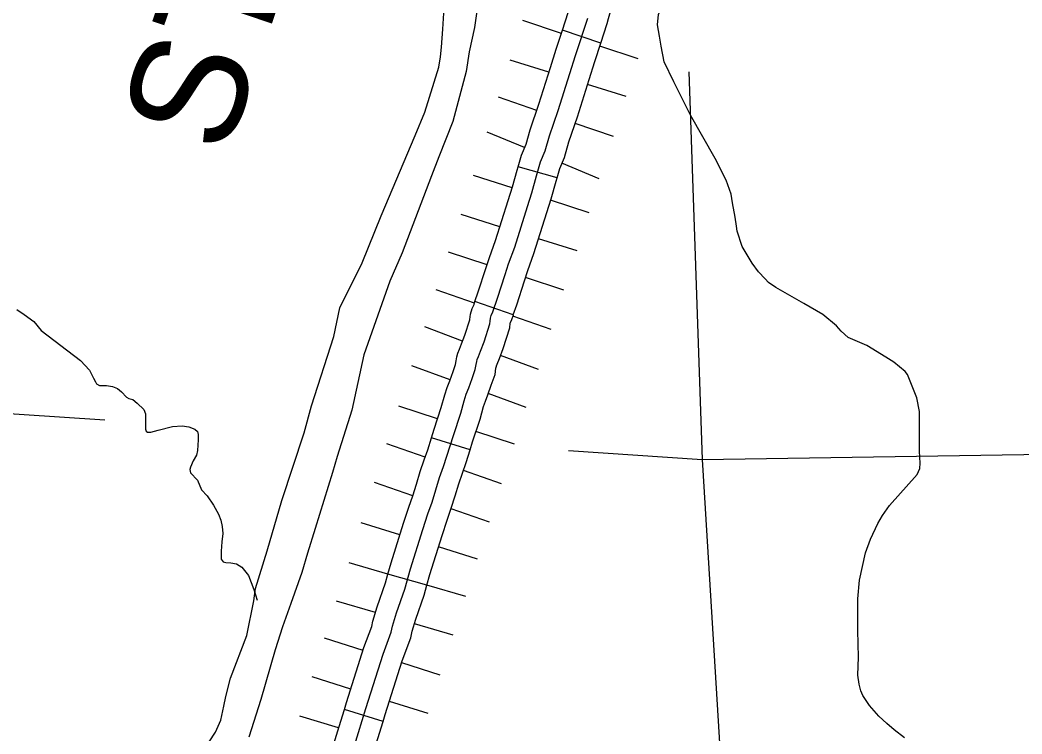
# Model space of a CAD drawing. Extents: x 1720274 to 1751788, y 372074 to 391887.
# Drawn here: x 1733764 to 1734350, y 379360 to 379777 of the extents above; entities that cross this region are included whole.
import ezdxf

# ---------------------------------------------------------------- set-up
doc = ezdxf.new("R2010")
doc.units = 0
for name, color, linetype in [('Level 29', 7, 'Continuous'), ('Level 32', 7, 'Continuous'), ('Level 35', 7, 'Continuous'), ('Level 5', 7, 'Continuous')]:
    doc.layers.add(name, color=color, linetype=linetype)

msp = doc.modelspace()

# ---------------------------------------------------------------- linework, layer by layer
at = {"layer": 'Level 29'}
for p, q in [((1734080.8, 379769.65), (1734058.3, 379777.1)), ((1734080.8, 379769.65), (1734058.3, 379777.1)), ((1734125.8, 379754.75), (1734103.3, 379762.2)), ((1734125.8, 379754.75), (1734103.3, 379762.2)), ((1734073.49, 379746.91), (1734050.88, 379754)), ((1734118.71, 379732.71), (1734096.1, 379739.81)), ((1734066.39, 379724.61), (1734043.96, 379732.27)), ((1734111.25, 379709.29), (1734088.82, 379716.95)), ((1734059.27, 379702.84), (1734037.39, 379711.97)), ((1734059.27, 379702.84), (1734037.39, 379711.97)), ((1734103.01, 379684.6), (1734081.14, 379693.72)), ((1734103.01, 379684.6), (1734081.14, 379693.72)), ((1734051.97, 379679.26), (1734029.4, 379686.48)), ((1734097.12, 379664.81), (1734074.54, 379672.03)), ((1734044.82, 379656.58), (1734022.21, 379663.66)), ((1734090.06, 379642.43), (1734067.44, 379649.5)), ((1734037.33, 379634.29), (1734014.82, 379641.71)), ((1734037.33, 379634.29), (1734014.82, 379641.71)), ((1734082.35, 379619.45), (1734059.84, 379626.87)), ((1734082.35, 379619.45), (1734059.84, 379626.87)), ((1734030, 379611.91), (1734007.59, 379619.61)), ((1734074.83, 379596.51), (1734052.42, 379604.21)), ((1734023.1, 379589.68), (1734000.91, 379598)), ((1734067.49, 379573.05), (1734045.3, 379581.37)), ((1734015.74, 379567.1), (1733993.46, 379575.2)), ((1734015.74, 379567.1), (1733993.46, 379575.2)), ((1734060.29, 379550.92), (1734038.01, 379559.01)), ((1734060.29, 379550.92), (1734038.01, 379559.01)), ((1734008.38, 379544.22), (1733985.87, 379551.64)), ((1734053.4, 379529.37), (1734030.89, 379536.79)), ((1734001.15, 379521.88), (1733978.79, 379529.71)), ((1734045.89, 379506.21), (1734023.52, 379514.04)), ((1733993.92, 379499.26), (1733971.52, 379506.99)), ((1733993.92, 379499.26), (1733971.52, 379506.99)), ((1734038.73, 379483.79), (1734016.33, 379491.52)), ((1734038.73, 379483.79), (1734016.33, 379491.52)), ((1733986.45, 379476.41), (1733963.84, 379483.51)), ((1734031.68, 379462.22), (1734009.06, 379469.32)), ((1733979.43, 379453.48), (1733956.65, 379460.04)), ((1734024.98, 379440.38), (1734002.2, 379446.93)), ((1733972.12, 379431), (1733949.37, 379437.65)), ((1733972.12, 379431), (1733949.37, 379437.65)), ((1734017.61, 379417.7), (1733994.87, 379424.35)), ((1734017.61, 379417.7), (1733994.87, 379424.35)), ((1733964.85, 379408.75), (1733942.26, 379415.91)), ((1734010.04, 379394.42), (1733987.45, 379401.59)), ((1733957.69, 379386.16), (1733935.1, 379393.32)), ((1734002.87, 379371.83), (1733980.28, 379379)), ((1733950.59, 379363.45), (1733927.95, 379370.44)), ((1733950.59, 379363.45), (1733927.95, 379370.44))]:
    msp.add_line(p, q, dxfattribs=at)
msp.add_lwpolyline([(1733954.21, 379334.98), (1733962.18, 379360.82), (1733966.55, 379374.88), (1733976.61, 379406.61), (1733981.35, 379419.53), (1733982.11, 379422.95), (1733984.39, 379430.74), (1733989.23, 379444.71), (1733992.65, 379456.58), (1733999.86, 379479.57), (1734002.83, 379488.75), (1734005.2, 379495.61), (1734007.38, 379502.65), (1734009.5, 379509.88), (1734011.8, 379516.43), (1734013.92, 379522.48), (1734017.66, 379534.51), (1734021.95, 379547.54), (1734023.95, 379554.83), (1734025.19, 379558.63), (1734026.63, 379562.37), (1734028.62, 379567.86), (1734030.49, 379573.1), (1734030.92, 379575.97), (1734031.3, 379577.71), (1734031.61, 379578.9), (1734032.29, 379580.64), (1734033.54, 379583.76), (1734035.6, 379589.24), (1734039.02, 379599.72), (1734039.15, 379601.34), (1734039.33, 379603.08), (1734039.77, 379604.58), (1734040.76, 379606.76), (1734043.51, 379614.74), (1734047.93, 379628.58), (1734049.98, 379634.82), (1734053.53, 379644.73), (1734060.95, 379668.42), (1734063.5, 379676.4), (1734066.36, 379686.37), (1734068.67, 379694.6), (1734071.35, 379701.02), (1734073.84, 379709.75), (1734078.88, 379724.53), (1734085.67, 379746.16), (1734089.04, 379756.82), (1734096.26, 379778.64)], dxfattribs=at)
at = {"layer": 'Level 32'}
for p, q in [((1734103.89, 379764), (1734081.4, 379771.45)), ((1734078.34, 379685.2), (1734055.52, 379691.59)), ((1734052.72, 379605.11), (1734030.31, 379612.8)), ((1734027.47, 379526.16), (1734004.84, 379533.19)), ((1734002.2, 379446.93), (1733979.43, 379453.48)), ((1733976.6, 379367.31), (1733953.97, 379374.34))]:
    msp.add_line(p, q, dxfattribs=at)
for points in [[(1734081.4, 379771.45), (1734084.85, 379781.88), (1734085.4, 379784.2), (1734086.39, 379787.79), (1734087.21, 379790.38), (1734088.9, 379795.73), (1734094.96, 379814.37), (1734100.31, 379828.98), (1734107.95, 379850.51), (1734108.51, 379851.72)], [(1734103.89, 379764), (1734107.67, 379775.4), (1734108.37, 379778.32), (1734109.12, 379781.09), (1734109.8, 379783.23), (1734111.47, 379788.48), (1734117.37, 379806.63), (1734122.61, 379820.94), (1734129.92, 379841.56), (1734130.02, 379841.78)], [(1733954.21, 379334.98), (1733962.18, 379360.82), (1733966.55, 379374.88), (1733976.61, 379406.61), (1733981.35, 379419.53), (1733982.11, 379422.95), (1733984.39, 379430.74), (1733989.23, 379444.71), (1733992.65, 379456.58), (1733999.86, 379479.57), (1734002.83, 379488.75), (1734005.2, 379495.61), (1734007.38, 379502.65), (1734009.5, 379509.88), (1734011.8, 379516.43), (1734013.92, 379522.48), (1734017.66, 379534.51), (1734021.95, 379547.54), (1734023.95, 379554.83), (1734025.19, 379558.63), (1734026.63, 379562.37), (1734028.62, 379567.86), (1734030.49, 379573.1), (1734030.92, 379575.97), (1734031.3, 379577.71), (1734031.61, 379578.9), (1734032.29, 379580.64), (1734033.54, 379583.76), (1734035.6, 379589.24), (1734039.02, 379599.72), (1734039.15, 379601.34), (1734039.33, 379603.08), (1734039.77, 379604.58), (1734040.76, 379606.76), (1734043.51, 379614.74), (1734047.93, 379628.58), (1734049.98, 379634.82), (1734053.53, 379644.73), (1734060.95, 379668.42), (1734063.5, 379676.4), (1734066.36, 379686.37), (1734068.67, 379694.6), (1734071.35, 379701.02), (1734073.84, 379709.75), (1734078.88, 379724.53), (1734085.67, 379746.16), (1734089.04, 379756.82), (1734096.26, 379778.64)], [(1734055.52, 379691.59), (1734057.45, 379698.5), (1734060.14, 379704.95), (1734062.53, 379713.3), (1734067.62, 379728.22), (1734074.37, 379749.72), (1734077.76, 379760.47), (1734081.4, 379771.45)], [(1734078.34, 379685.2), (1734079.88, 379690.71), (1734082.55, 379697.1), (1734085.15, 379706.21), (1734090.15, 379720.84), (1734096.98, 379742.6), (1734100.31, 379753.18), (1734103.89, 379764)], [(1734030.31, 379612.8), (1734032.26, 379618.47), (1734036.66, 379632.24), (1734038.78, 379638.67), (1734042.3, 379648.5), (1734049.65, 379671.99), (1734052.16, 379679.84), (1734054.96, 379689.61), (1734055.52, 379691.59)], [(1734052.72, 379605.11), (1734054.75, 379611.01), (1734059.2, 379624.92), (1734061.19, 379630.96), (1734064.77, 379640.96), (1734072.24, 379664.84), (1734074.84, 379672.96), (1734077.76, 379683.14), (1734078.34, 379685.2)], [(1734004.84, 379533.19), (1734006.37, 379538.12), (1734010.61, 379550.96), (1734012.6, 379558.24), (1734014.02, 379562.6), (1734015.52, 379566.52), (1734017.47, 379571.88), (1734018.94, 379576.01), (1734019.26, 379578.1), (1734019.77, 379580.46), (1734020.32, 379582.58), (1734021.28, 379585), (1734022.49, 379588.04), (1734024.41, 379593.17), (1734027.31, 379602.05), (1734027.34, 379602.42), (1734027.66, 379605.39), (1734028.63, 379608.72), (1734029.75, 379611.16), (1734030.31, 379612.8)], [(1734027.47, 379526.16), (1734028.94, 379530.89), (1734033.3, 379544.12), (1734035.3, 379551.42), (1734036.36, 379554.67), (1734037.73, 379558.23), (1734039.77, 379563.85), (1734042.03, 379570.19), (1734042.59, 379573.83), (1734042.83, 379574.96), (1734042.89, 379575.21), (1734043.31, 379576.28), (1734044.59, 379579.48), (1734046.78, 379585.32), (1734050.73, 379597.39), (1734050.95, 379600.25), (1734050.99, 379600.62), (1734051.78, 379602.37), (1734052.73, 379605.11)], [(1733979.43, 379453.48), (1733981.3, 379459.99), (1733988.57, 379483.17), (1733991.59, 379492.51), (1733993.94, 379499.29), (1733996.03, 379506.07), (1733998.21, 379513.52), (1734000.62, 379520.35), (1734002.67, 379526.19), (1734004.84, 379533.19)], [(1734002.2, 379446.93), (1734004, 379453.17), (1734011.15, 379475.97), (1734014.07, 379484.99), (1734016.46, 379491.92), (1734018.73, 379499.23), (1734020.78, 379506.25), (1734022.98, 379512.5), (1734025.17, 379518.76), (1734027.47, 379526.16)], [(1733953.97, 379374.34), (1733955.24, 379378.43), (1733965.39, 379410.45), (1733969.96, 379422.87), (1733970.63, 379425.9), (1733973.1, 379434.35), (1733977.93, 379448.29), (1733979.43, 379453.48)], [(1733976.6, 379367.31), (1733977.85, 379371.33), (1733987.82, 379402.77), (1733992.75, 379416.19), (1733993.6, 379420), (1733995.68, 379427.14), (1734000.53, 379441.12), (1734002.2, 379446.93)], [(1733929.09, 379294.45), (1733931.12, 379301.55), (1733937.5, 379320.42), (1733942.87, 379338.42), (1733950.86, 379364.32), (1733953.97, 379374.34)], [(1733951.87, 379287.92), (1733953.75, 379294.49), (1733960.09, 379313.24), (1733965.55, 379331.54), (1733973.5, 379357.31), (1733976.6, 379367.31)]]:
    msp.add_lwpolyline(points, dxfattribs=at)
at = {"layer": 'Level 35'}
for points in [[(1734034.23, 379803.5), (1734029.97, 379773.09), (1734026.95, 379758.92), (1734025.16, 379747.37), (1734017.33, 379718.2), (1734009.22, 379697.43), (1734004.82, 379686.29), (1733987.78, 379641.3), (1733980.49, 379624.79), (1733965.23, 379581.6), (1733958.36, 379549.4), (1733949.7, 379522.3), (1733946.95, 379512.95), (1733936.78, 379480.21), (1733932.38, 379465.62), (1733929.09, 379454.34), (1733922.63, 379436.18), (1733917.68, 379422.56), (1733913.55, 379409.22), (1733905.17, 379380.05), (1733898.16, 379358.04)], [(1734139.18, 379762.15), (1734138.22, 379768.1), (1734137.09, 379774.69), (1734137.58, 379780.64), (1734139.82, 379786.11), (1734144.48, 379797.04)], [(1733874.79, 379355.29), (1733878.51, 379361.07), (1733881.67, 379368.08), (1733883.45, 379376.2), (1733884.55, 379381.84), (1733887.44, 379392.57), (1733896.92, 379417.61), (1733900.91, 379437.83), (1733902.01, 379444.99), (1733908.88, 379467.14), (1733917.27, 379496.58), (1733930.46, 379536.06), (1733934.72, 379551.88), (1733947.78, 379592.33), (1733951.35, 379609.25), (1733964.41, 379635.52), (1733975.54, 379663.04), (1733995.34, 379709.95), (1734000.97, 379723.57), (1734009.22, 379749.85), (1734010.18, 379756.04), (1734010.73, 379761.54), (1734011.55, 379772.13), (1734012.24, 379784.65)], [(1734281.42, 379357.79), (1734275.48, 379362.46), (1734271.14, 379366.07), (1734266.48, 379370.42), (1734260.94, 379376.52), (1734257.01, 379382.39), (1734255.88, 379385.13), (1734255, 379389.07), (1734254.2, 379394.37), (1734254.52, 379404.9), (1734254.2, 379420.5), (1734254.2, 379438.99), (1734255.16, 379449.92), (1734258.69, 379465.84), (1734261.58, 379473.88), (1734265.92, 379483.04), (1734268.65, 379487.7), (1734272.67, 379493.65), (1734288.89, 379511.66), (1734290.5, 379515.2), (1734290.66, 379518.25), (1734290.18, 379525.32), (1734290.18, 379537.22), (1734290.18, 379548.48), (1734288.57, 379556.52), (1734286, 379563.27), (1734283.11, 379570.18), (1734281.82, 379571.95), (1734278.45, 379574.68), (1734275.24, 379577.42), (1734270.58, 379580.31), (1734259.34, 379587.06), (1734248.57, 379591.89), (1734244.4, 379595.58), (1734241.67, 379598.64), (1734233.63, 379605.23), (1734222.55, 379611.66), (1734206.17, 379620.99), (1734201.83, 379624.04), (1734199.9, 379626.13), (1734196.05, 379630.31), (1734192.35, 379635.3), (1734186.57, 379644.94), (1734183.68, 379653.95), (1734183.2, 379656.84), (1734182.39, 379662.15), (1734180.95, 379670.51), (1734180.14, 379675.65), (1734177.09, 379683.85), (1734170.67, 379696.55), (1734156.37, 379721.79), (1734146.57, 379741.25), (1734140.95, 379752.99), (1734139.18, 379762.15)], [(1733762.47, 379608.22), (1733766.67, 379605.29), (1733772.34, 379601.08), (1733776.73, 379595.96), (1733799.58, 379578.39), (1733804.88, 379572.72), (1733807.26, 379567.96), (1733808.36, 379565.95), (1733809.09, 379564.67), (1733810.73, 379563.75), (1733814.94, 379563.75), (1733818.41, 379563.2), (1733821.34, 379561.92), (1733823.53, 379560.09), (1733826.46, 379556.98), (1733827.92, 379556.07), (1733830.3, 379555.52), (1733832.86, 379553.5), (1733836.7, 379549.66), (1733837.61, 379547.1), (1733837.61, 379543.07), (1733837.61, 379539.41), (1733837.61, 379538.13), (1733837.98, 379537.03), (1733838.89, 379536.48), (1733840.72, 379536.48), (1733845.11, 379537.58), (1733853.52, 379539.78), (1733859, 379540.14), (1733863.02, 379539.6), (1733866.5, 379538.13), (1733867.96, 379536.85), (1733868.51, 379535.02), (1733868.51, 379531.91), (1733867.96, 379525.69), (1733867.41, 379522.94), (1733865.58, 379519.65), (1733863.94, 379515.99), (1733863.57, 379514.53), (1733863.94, 379512.7), (1733867.96, 379508.3), (1733870.34, 379502.63), (1733873.63, 379499.15), (1733877.47, 379493.85), (1733880.39, 379488.54), (1733881.67, 379485.06), (1733882.4, 379481.22), (1733882.77, 379477.19), (1733882.22, 379472.25), (1733881.85, 379466.95), (1733881.85, 379464.38), (1733881.85, 379462.19), (1733883.13, 379460.54), (1733884.6, 379460.18), (1733887.52, 379459.99), (1733890.81, 379459.44), (1733893.92, 379457.43), (1733897.94, 379452.67), (1733901.05, 379444.44), (1733902.95, 379438.17)]]:
    msp.add_lwpolyline(points, dxfattribs=at)
at = {"layer": 'Level 5'}
for points in [[(1734155.26, 379747.24), (1734163.11, 379520.56)], [(1733336.19, 379575.15), (1733813.79, 379543.62)], [(1734084.99, 379525.71), (1734163.11, 379520.56)], [(1734163.11, 379520.56), (1734576.68, 379526.89)], [(1734163.11, 379520.56), (1734213.85, 378691.82)]]:
    msp.add_lwpolyline(points, dxfattribs=at)

# ---------------------------------------------------------------- texts
at = {"layer": 'Level 35'}
msp.add_text('STRAIGHT', height=66.739, rotation=71.32369, dxfattribs=at).set_placement((1733885.12, 379697.11))

doc.saveas('drawing.dxf')
